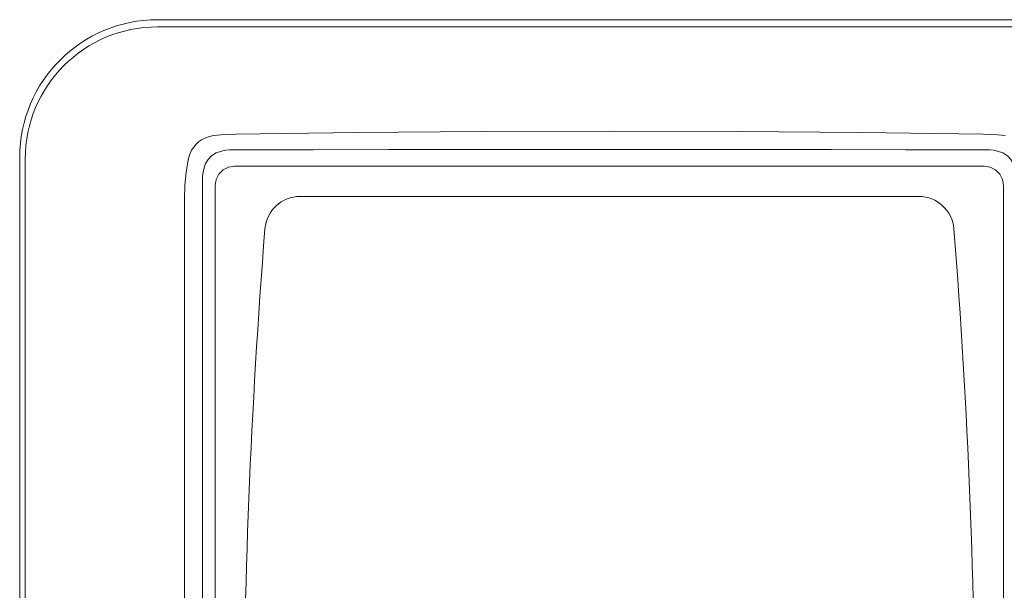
# Model space of a CAD drawing. Header units: millimetres. Extents: x -473 to 23648, y -382 to 1866.
# Tile 558 of 607: x 19783 to 19873, y 735 to 787. Entities that reach past the tile are written whole.
import ezdxf

# ---------------------------------------------------------------- set-up
doc = ezdxf.new("R2010")
doc.units = ezdxf.units.MM
doc.header["$LTSCALE"] = 80
doc.layers.get('0').update_dxf_attribs({"linetype": 'CONTINUOUS'})

msp = doc.modelspace()

# ---------------------------------------------------------------- linework, layer by layer
at = {"linetype": 'Continuous', "lineweight": 0}
for p, q in [((19795.77, 786.941), (19877.77, 786.941)), ((19877.77, 786.291), (19795.77, 786.291)), ((19783.27, 662.94), (19783.27, 774.441)), ((19783.77, 774.291), (19783.77, 662.79)), ((19825.433, 773.631), (19802.77, 773.65)), ((19801.011, 771.891), (19801.011, 665.891)), ((19872.53, 665.891), (19872.53, 771.892)), ((19864.83, 770.891), (19808.711, 770.891)), ((19798.212, 770.674), (19798.211, 727.471)), ((19799.856, 728.351), (19799.857, 769.956))]:
    msp.add_line(p, q, dxfattribs=at)
for points in [[(19800.883, 776.421), (19800.456, 776.335), (19800.084, 776.199), (19799.769, 776.032), (19799.501, 775.842), (19799.267, 775.628), (19799.055, 775.381), (19798.862, 775.084), (19798.695, 774.727), (19798.58, 774.325)], [(19802.874, 776.553), (19802.197, 776.53), (19801.536, 776.486), (19800.883, 776.421)], [(19836.77, 776.814), (19825.176, 776.785), (19813.884, 776.7), (19802.874, 776.553)], [(19870.667, 776.553), (19859.657, 776.7), (19848.365, 776.785), (19836.77, 776.814)], [(19872.658, 776.421), (19872.005, 776.486), (19871.344, 776.53), (19870.667, 776.553)], [(19800.002, 773.486), (19800.141, 773.891), (19800.359, 774.249), (19800.663, 774.572), (19801.081, 774.847), (19801.578, 775.017)], [(19801.578, 775.017), (19801.944, 775.093), (19802.303, 775.119)], [(19802.303, 775.119), (19802.858, 775.12), (19803.44, 775.119)], [(19803.44, 775.119), (19809.884, 775.136), (19816.662, 775.149), (19823.55, 775.158), (19830.328, 775.163), (19836.77, 775.165)], [(19836.77, 775.165), (19843.213, 775.163), (19849.991, 775.158), (19856.879, 775.149), (19863.657, 775.136), (19870.101, 775.119)], [(19870.101, 775.119), (19870.682, 775.12), (19871.238, 775.119)], [(19871.238, 775.119), (19871.605, 775.092), (19871.963, 775.017)], [(19871.963, 775.017), (19872.451, 774.852), (19872.871, 774.578), (19873.179, 774.254), (19873.399, 773.893), (19873.539, 773.486)], [(19798.58, 774.325), (19798.377, 773.116), (19798.254, 771.901), (19798.212, 770.674)], [(19802.77, 773.65), (19802.227, 773.564), (19801.736, 773.314), (19801.347, 772.925), (19801.097, 772.435), (19801.011, 771.891)], [(19870.77, 773.65), (19848.108, 773.631), (19825.433, 773.631)], [(19872.53, 771.892), (19872.444, 772.435), (19872.194, 772.925), (19871.805, 773.314), (19871.314, 773.564), (19870.77, 773.65)], [(19799.857, 769.956), (19799.855, 771.382), (19799.868, 772.691)], [(19799.868, 772.691), (19799.904, 773.09), (19800.002, 773.486)]]:
    msp.add_lwpolyline(points, dxfattribs=at)
for centre, radius, start, end in [((19795.77, 774.441), 12.5, 90, 180), ((19795.77, 774.291), 12, 90, 180), ((19808.711, 767.691), 3.2, 90, 175.46434), ((19864.83, 767.691), 3.2, 4.53566, 90), ((20426.37, 718.693), 622.8, 175.46434, 184.474232), ((19247.17, 718.693), 622.8, 355.525768, 4.53566)]:
    msp.add_arc(centre, radius, start, end, dxfattribs=at)

doc.saveas('drawing.dxf')
